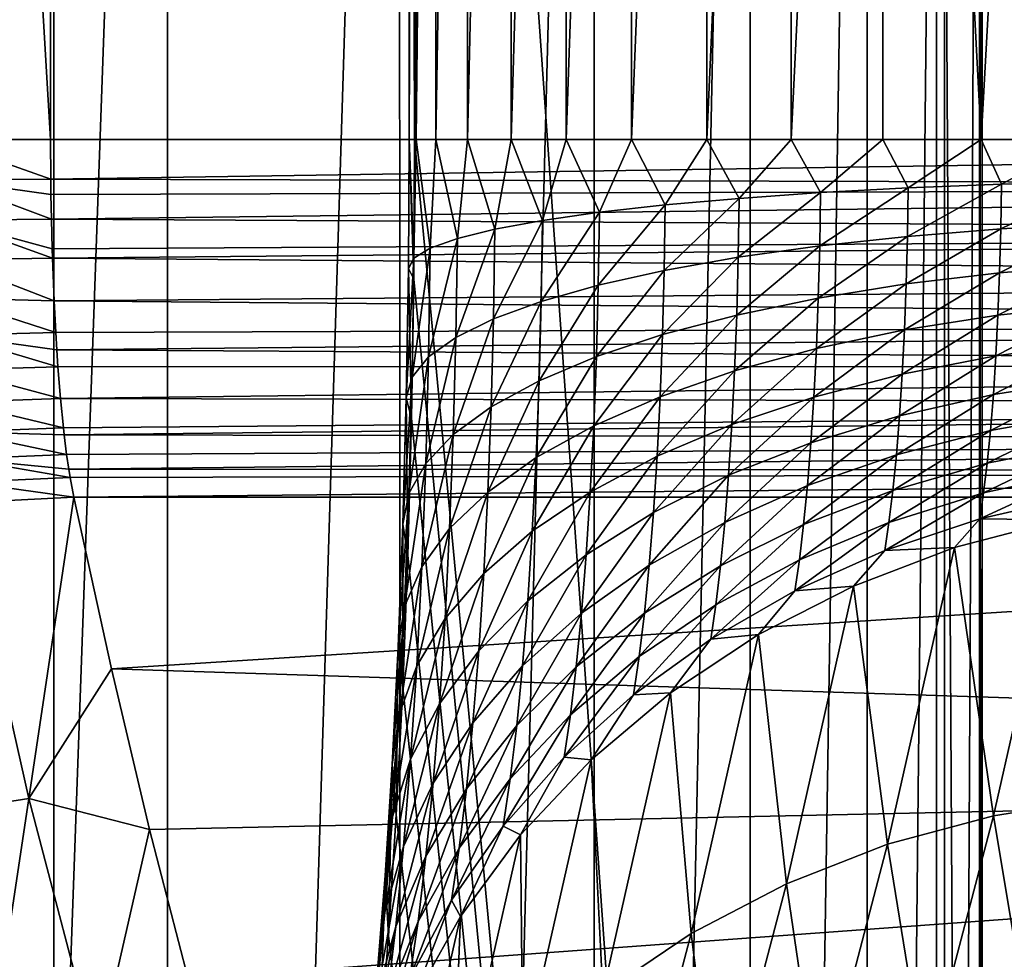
# Model space of a CAD drawing. Header units: metres. Extents: x -46 to 104, y -30 to 30.
# Tile 401 of 656: x 26.516 to 27.009, y -6.054 to -5.584. Entities that reach past the tile are written whole.
import ezdxf

# ---------------------------------------------------------------- set-up
doc = ezdxf.new("R2010")
doc.units = ezdxf.units.M
doc.layers.add('solid_26_000_502_XXX', color=7, linetype='CONTINUOUS')

msp = doc.modelspace()

# ---------------------------------------------------------------- linework, layer by layer
at = {"layer": 'solid_26_000_502_XXX'}
for points in [[(37.213074, -7.476887, 317.175842), (20.541, 8.649134, 315.423553), (20.540823, 0, 315.423523)], [(37.213074, -7.476887, 317.175842), (37.213074, 7.476887, 317.175842), (20.541, 8.649134, 315.423553)], [(26.468351, -8.270662, 311.017548), (26.468351, 8.270662, 311.017548), (26.533504, 8.264537, 311.025848)], [(26.468351, -8.270662, 311.017548), (26.533504, 8.264537, 311.025848), (26.533337, 0, 311.025818)], [(40.470669, 7.284587, 312.490692), (26.533504, -8.264537, 311.025848), (26.533337, 0, 311.025818)], [(40.470669, -7.284587, 312.490692), (26.533504, -8.264537, 311.025848), (40.470669, 7.284587, 312.490692)], [(20.540823, 0, 315.423523), (20.541002, -8.649134, 315.423553), (37.213074, -7.476887, 317.175842)], [(26.468351, -8.270662, 311.017548), (26.533337, 0, 311.025818), (26.533504, -8.264537, 311.025848)], [(26.456358, -8.45347, 289.855896), (26.455904, -4.7, 289.855042), (26.590242, -4.7, 290.123871)], [(26.590727, -8.443417, 290.124908), (26.456358, -8.45347, 289.855896), (26.590242, -4.7, 290.123871)], [(26.475849, -5.64358, 301.470612), (26.531853, -5.64358, 301.473328), (26.475891, -4.7, 301.470612)], [(26.531853, -5.64358, 301.473328), (26.531853, -4.7, 301.473328), (26.475891, -4.7, 301.470612)], [(27.849154, -5.64358, 301.611786), (27.849154, -4.7, 301.611786), (26.531853, -4.7, 301.473328)], [(26.531853, -5.64358, 301.473328), (27.849154, -5.64358, 301.611786), (26.531853, -4.7, 301.473328)], [(26.590727, -8.443417, 290.124908), (26.590242, -4.7, 290.123871), (26.706493, -4.7, 290.401428)], [(26.706827, -8.434439, 290.402313), (26.590727, -8.443417, 290.124908), (26.706493, -4.7, 290.401428)], [(26.706827, -8.434439, 290.402313), (26.706493, -4.7, 290.401428), (26.803877, -4.7, 290.685974)], [(26.804129, -8.426574, 290.686798), (26.706827, -8.434439, 290.402313), (26.803877, -4.7, 290.685974)], [(26.711302, -4.7, 295.012634), (26.714027, -5.64358, 294.956696), (26.714027, -4.7, 294.956696)], [(26.711302, -5.64358, 295.012695), (26.714027, -5.64358, 294.956696), (26.711302, -4.7, 295.012634)], [(26.711302, -5.64358, 295.012695), (26.711302, -4.7, 295.012634), (26.714872, -4.7, 295.068695)], [(26.714865, -5.64358, 295.068634), (26.711302, -5.64358, 295.012695), (26.714872, -4.7, 295.068695)], [(26.975349, -8.404401, 292.470367), (26.714027, -4.7, 294.956696), (26.714027, -5.64358, 294.956696)], [(26.975349, -8.404401, 292.470367), (26.975349, -4.7, 292.470367), (26.714027, -4.7, 294.956696)], [(26.714865, -5.64358, 295.068634), (26.714872, -4.7, 295.068695), (26.724661, -4.7, 295.12381)], [(26.72467, -5.64358, 295.12384), (26.714865, -5.64358, 295.068634), (26.724661, -4.7, 295.12381)], [(26.72467, -5.64358, 295.12384), (26.724661, -4.7, 295.12381), (26.740587, -4.7, 295.177582)], [(26.740595, -5.64358, 295.177612), (26.72467, -5.64358, 295.12384), (26.740587, -4.7, 295.177582)], [(26.740595, -5.64358, 295.177612), (26.740587, -4.7, 295.177582), (26.762466, -4.7, 295.229309)], [(26.76244, -5.64358, 295.229248), (26.740595, -5.64358, 295.177612), (26.762466, -4.7, 295.229309)], [(26.76244, -5.64358, 295.229248), (26.762466, -4.7, 295.229309), (26.789898, -4.7, 295.278076)], [(26.789928, -5.64358, 295.278137), (26.76244, -5.64358, 295.229248), (26.789898, -4.7, 295.278076)], [(26.789928, -5.64358, 295.278137), (26.789898, -4.7, 295.278076), (26.822716, -4.7, 295.323608)], [(26.822716, -5.64358, 295.323608), (26.789928, -5.64358, 295.278137), (26.822716, -4.7, 295.323608)], [(26.804129, -8.426574, 290.686798), (26.803877, -4.7, 290.685974), (26.881985, -4.7, 290.976196)], [(26.882198, -8.419862, 290.977081), (26.804129, -8.426574, 290.686798), (26.881985, -4.7, 290.976196)], [(26.822716, -5.64358, 295.323608), (26.822716, -4.7, 295.323608), (26.86043, -4.7, 295.365173)], [(26.86039, -5.64358, 295.365143), (26.822716, -5.64358, 295.323608), (26.86043, -4.7, 295.365173)], [(26.86039, -5.64358, 295.365143), (26.86043, -4.7, 295.365173), (26.902428, -4.7, 295.40213)], [(26.902475, -5.64358, 295.402191), (26.86039, -5.64358, 295.365143), (26.902428, -4.7, 295.40213)], [(26.882198, -8.419862, 290.977081), (26.881985, -4.7, 290.976196), (26.940619, -4.7, 291.271362)], [(26.940704, -8.41433, 291.271881), (26.882198, -8.419862, 290.977081), (26.940619, -4.7, 291.271362)], [(26.902475, -5.64358, 295.402191), (26.902428, -4.7, 295.40213), (26.948465, -4.7, 295.434296)], [(26.948446, -5.64358, 295.434296), (26.902475, -5.64358, 295.402191), (26.948465, -4.7, 295.434296)], [(26.940704, -8.41433, 291.271881), (26.940619, -4.7, 291.271362), (26.979366, -4.7, 291.56955)], [(26.979403, -8.410001, 291.569946), (26.940704, -8.41433, 291.271881), (26.979366, -4.7, 291.56955)], [(26.997723, -5.64358, 295.461029), (26.948446, -5.64358, 295.434296), (26.948465, -4.7, 295.434296)], [(26.997723, -5.64358, 295.461029), (26.948465, -4.7, 295.434296), (26.997755, -4.7, 295.46106)], [(26.996767, -8.405028, 292.170563), (26.975349, -4.7, 292.470367), (26.975349, -8.404401, 292.470367)], [(26.996767, -8.405028, 292.170563), (26.996769, -4.7, 292.170502), (26.975349, -4.7, 292.470367)], [(26.979403, -8.410001, 291.569946), (26.979366, -4.7, 291.56955), (26.998108, -4.7, 291.869537)], [(26.998119, -8.406897, 291.869934), (26.979403, -8.410001, 291.569946), (26.998108, -4.7, 291.869537)], [(26.996767, -8.405028, 292.170563), (26.998119, -8.406897, 291.869934), (26.996769, -4.7, 292.170502)], [(26.998119, -8.406897, 291.869934), (26.998108, -4.7, 291.869537), (26.996769, -4.7, 292.170502)], [(26.997723, -5.64358, 295.461029), (26.997755, -4.7, 295.46106), (27.049629, -4.7, 295.482086)], [(27.049683, -5.64358, 295.482117), (26.997723, -5.64358, 295.461029), (27.049629, -4.7, 295.482086)], [(26.475849, -5.64358, 301.470612), (26.531958, -5.663552, 301.472351), (26.531853, -5.64358, 301.473328)], [(26.479694, -5.663825, 301.469604), (26.531958, -5.663552, 301.472351), (26.475849, -5.64358, 301.470612)], [(26.531958, -5.663552, 301.472351), (27.849154, -5.64358, 301.611786), (26.531853, -5.64358, 301.473328)], [(26.531958, -5.663552, 301.472351), (27.849953, -5.667135, 301.610474), (27.849154, -5.64358, 301.611786)], [(26.710951, -5.708261, 295.012177), (26.713661, -5.713478, 294.960175), (26.711302, -5.64358, 295.012695)], [(26.710951, -5.708261, 295.012177), (26.711302, -5.64358, 295.012695), (26.713717, -5.703099, 295.064178)], [(26.711302, -5.64358, 295.012695), (26.713661, -5.713478, 294.960175), (26.714027, -5.64358, 294.956696)], [(26.713717, -5.703099, 295.064178), (26.711302, -5.64358, 295.012695), (26.714865, -5.64358, 295.068634)], [(26.713661, -5.713478, 294.960175), (26.975349, -8.404401, 292.470367), (26.714027, -5.64358, 294.956696)], [(26.713717, -5.703099, 295.064178), (26.714865, -5.64358, 295.068634), (26.72193, -5.698051, 295.115601)], [(26.72193, -5.698051, 295.115601), (26.714865, -5.64358, 295.068634), (26.72467, -5.64358, 295.12384)], [(26.72193, -5.698051, 295.115601), (26.72467, -5.64358, 295.12384), (26.7355, -5.693172, 295.165924)], [(26.7355, -5.693172, 295.165924), (26.72467, -5.64358, 295.12384), (26.740595, -5.64358, 295.177612)], [(26.7355, -5.693172, 295.165924), (26.740595, -5.64358, 295.177612), (26.75428, -5.688516, 295.214539)], [(26.75428, -5.688516, 295.214539), (26.740595, -5.64358, 295.177612), (26.76244, -5.64358, 295.229248)], [(26.75428, -5.688516, 295.214539), (26.76244, -5.64358, 295.229248), (26.778063, -5.684133, 295.260956)], [(26.778063, -5.684133, 295.260956), (26.76244, -5.64358, 295.229248), (26.789928, -5.64358, 295.278137)], [(26.778063, -5.684133, 295.260956), (26.789928, -5.64358, 295.278137), (26.806589, -5.680071, 295.304657)], [(26.806589, -5.680071, 295.304657), (26.789928, -5.64358, 295.278137), (26.822716, -5.64358, 295.323608)], [(26.806589, -5.680071, 295.304657), (26.822716, -5.64358, 295.323608), (26.839544, -5.676376, 295.345154)], [(26.839544, -5.676376, 295.345154), (26.822716, -5.64358, 295.323608), (26.86039, -5.64358, 295.365143)], [(26.839544, -5.676376, 295.345154), (26.86039, -5.64358, 295.365143), (26.876568, -5.673087, 295.381989)], [(26.876568, -5.673087, 295.381989), (26.86039, -5.64358, 295.365143), (26.902475, -5.64358, 295.402191)], [(26.876568, -5.673087, 295.381989), (26.902475, -5.64358, 295.402191), (26.917255, -5.670241, 295.414795)], [(26.917255, -5.670241, 295.414795), (26.902475, -5.64358, 295.402191), (26.948446, -5.64358, 295.434296)], [(26.917255, -5.670241, 295.414795), (26.948446, -5.64358, 295.434296), (26.961161, -5.667868, 295.443176)], [(26.961161, -5.667868, 295.443176), (26.948446, -5.64358, 295.434296), (26.997723, -5.64358, 295.461029)], [(26.961161, -5.667868, 295.443176), (26.997723, -5.64358, 295.461029), (27.007803, -5.665995, 295.466827)], [(27.007803, -5.665995, 295.466827), (26.997723, -5.64358, 295.461029), (27.049683, -5.64358, 295.482117)], [(27.007803, -5.665995, 295.466827), (27.049683, -5.64358, 295.482117), (27.056669, -5.664643, 295.485535)], [(26.479694, -5.663825, 301.469604), (26.532055, -5.671247, 301.471436), (26.531958, -5.663552, 301.472351)], [(26.479694, -5.663825, 301.469604), (26.532274, -5.683521, 301.46933), (26.532055, -5.671247, 301.471436)], [(26.480017, -5.684068, 301.466553), (26.532274, -5.683521, 301.46933), (26.479694, -5.663825, 301.469604)], [(26.531958, -5.663552, 301.472351), (26.532055, -5.671247, 301.471436), (27.849953, -5.667135, 301.610474)], [(26.532055, -5.671247, 301.471436), (26.532274, -5.683521, 301.46933), (27.849953, -5.667135, 301.610474)], [(26.532274, -5.683521, 301.46933), (27.85239, -5.690671, 301.606476), (27.849953, -5.667135, 301.610474)], [(27.007803, -5.665995, 295.466827), (27.007448, -5.688408, 295.470215), (26.960775, -5.692153, 295.446838)], [(26.961161, -5.667868, 295.443176), (27.007803, -5.665995, 295.466827), (26.960775, -5.692153, 295.446838)], [(27.056669, -5.664643, 295.485535), (27.056335, -5.685703, 295.488708), (27.007448, -5.688408, 295.470215)], [(27.007803, -5.665995, 295.466827), (27.056669, -5.664643, 295.485535), (27.007448, -5.688408, 295.470215)], [(26.917255, -5.670241, 295.414795), (26.916834, -5.696898, 295.418793), (26.876101, -5.702591, 295.386444)], [(26.876568, -5.673087, 295.381989), (26.917255, -5.670241, 295.414795), (26.876101, -5.702591, 295.386444)], [(26.961161, -5.667868, 295.443176), (26.960775, -5.692153, 295.446838), (26.916834, -5.696898, 295.418793)], [(26.917255, -5.670241, 295.414795), (26.961161, -5.667868, 295.443176), (26.916834, -5.696898, 295.418793)], [(26.839544, -5.676376, 295.345154), (26.839024, -5.709168, 295.350098), (26.806011, -5.716559, 295.31015)], [(26.806589, -5.680071, 295.304657), (26.839544, -5.676376, 295.345154), (26.806011, -5.716559, 295.31015)], [(26.876568, -5.673087, 295.381989), (26.876101, -5.702591, 295.386444), (26.839024, -5.709168, 295.350098)], [(26.839544, -5.676376, 295.345154), (26.876568, -5.673087, 295.381989), (26.839024, -5.709168, 295.350098)], [(26.806589, -5.680071, 295.304657), (26.806011, -5.716559, 295.31015), (26.77742, -5.724681, 295.26709)], [(26.778063, -5.684133, 295.260956), (26.806589, -5.680071, 295.304657), (26.77742, -5.724681, 295.26709)], [(26.480017, -5.684068, 301.466553), (26.532654, -5.698382, 301.465729), (26.532274, -5.683521, 301.46933)], [(26.480017, -5.684068, 301.466553), (26.532801, -5.703083, 301.464325), (26.532654, -5.698382, 301.465729)], [(26.480549, -5.703898, 301.461456), (26.532801, -5.703083, 301.464325), (26.480017, -5.684068, 301.466553)], [(26.532274, -5.683521, 301.46933), (26.532654, -5.698382, 301.465729), (27.85239, -5.690671, 301.606476)], [(26.778063, -5.684133, 295.260956), (26.77742, -5.724681, 295.26709), (26.753569, -5.733447, 295.221344)], [(26.75428, -5.688516, 295.214539), (26.778063, -5.684133, 295.260956), (26.753569, -5.733447, 295.221344)], [(27.056335, -5.685703, 295.488708), (27.055782, -5.706334, 295.493988), (27.006857, -5.710364, 295.47583)], [(27.007448, -5.688408, 295.470215), (27.056335, -5.685703, 295.488708), (27.006857, -5.710364, 295.47583)], [(26.532654, -5.698382, 301.465729), (26.532801, -5.703083, 301.464325), (27.85239, -5.690671, 301.606476)], [(26.532801, -5.703083, 301.464325), (27.856438, -5.713636, 301.599823), (27.85239, -5.690671, 301.606476)], [(26.75428, -5.688516, 295.214539), (26.753569, -5.733447, 295.221344), (26.734715, -5.742759, 295.173401)], [(26.7355, -5.693172, 295.165924), (26.75428, -5.688516, 295.214539), (26.734715, -5.742759, 295.173401)], [(27.007448, -5.688408, 295.470215), (27.006857, -5.710364, 295.47583), (26.960136, -5.715944, 295.452911)], [(26.960775, -5.692153, 295.446838), (27.007448, -5.688408, 295.470215), (26.960136, -5.715944, 295.452911)], [(26.7355, -5.693172, 295.165924), (26.734715, -5.742759, 295.173401), (26.721066, -5.752517, 295.12384)], [(26.72193, -5.698051, 295.115601), (26.7355, -5.693172, 295.165924), (26.721066, -5.752517, 295.12384)], [(26.960775, -5.692153, 295.446838), (26.960136, -5.715944, 295.452911), (26.916132, -5.723012, 295.425476)], [(26.916834, -5.696898, 295.418793), (26.960775, -5.692153, 295.446838), (26.916132, -5.723012, 295.425476)], [(26.72193, -5.698051, 295.115601), (26.721066, -5.752517, 295.12384), (26.712772, -5.762612, 295.073151)], [(26.713717, -5.703099, 295.064178), (26.72193, -5.698051, 295.115601), (26.712772, -5.762612, 295.073151)], [(26.916834, -5.696898, 295.418793), (26.916132, -5.723012, 295.425476), (26.875324, -5.731493, 295.393829)], [(26.876101, -5.702591, 295.386444), (26.916834, -5.696898, 295.418793), (26.875324, -5.731493, 295.393829)], [(26.480549, -5.703898, 301.461456), (26.53364, -5.724464, 301.45636), (26.532801, -5.703083, 301.464325)], [(26.481287, -5.723113, 301.454437), (26.53364, -5.724464, 301.45636), (26.480549, -5.703898, 301.461456)], [(26.532801, -5.703083, 301.464325), (26.53364, -5.724464, 301.45636), (27.856438, -5.713636, 301.599823)], [(26.713717, -5.703099, 295.064178), (26.712772, -5.762612, 295.073151), (26.709925, -5.772935, 295.021912)], [(26.710951, -5.708261, 295.012177), (26.713717, -5.703099, 295.064178), (26.709925, -5.772935, 295.021912)], [(26.876101, -5.702591, 295.386444), (26.875324, -5.731493, 295.393829), (26.838161, -5.741292, 295.358307)], [(26.839024, -5.709168, 295.350098), (26.876101, -5.702591, 295.386444), (26.838161, -5.741292, 295.358307)], [(27.055782, -5.706334, 295.493988), (27.055012, -5.726325, 295.501282), (27.006039, -5.731638, 295.483612)], [(27.006857, -5.710364, 295.47583), (27.055782, -5.706334, 295.493988), (27.006039, -5.731638, 295.483612)], [(26.710951, -5.708261, 295.012177), (26.709925, -5.772935, 295.021912), (26.712553, -5.783369, 294.970703)], [(26.710951, -5.708261, 295.012177), (26.712553, -5.783369, 294.970703), (26.713661, -5.713478, 294.960175)], [(26.839024, -5.709168, 295.350098), (26.838161, -5.741292, 295.358307), (26.80505, -5.752302, 295.319305)], [(26.806011, -5.716559, 295.31015), (26.839024, -5.709168, 295.350098), (26.80505, -5.752302, 295.319305)], [(27.006857, -5.710364, 295.47583), (27.006039, -5.731638, 295.483612), (26.959249, -5.738996, 295.461365)], [(26.960136, -5.715944, 295.452911), (27.006857, -5.710364, 295.47583), (26.959249, -5.738996, 295.461365)], [(26.53364, -5.724464, 301.45636), (27.862093, -5.735813, 301.590485), (27.856438, -5.713636, 301.599823)], [(26.713661, -5.713478, 294.960175), (26.712553, -5.783369, 294.970703), (26.975349, -8.404401, 292.470367)], [(26.806011, -5.716559, 295.31015), (26.80505, -5.752302, 295.319305), (26.776354, -5.764403, 295.277222)], [(26.77742, -5.724681, 295.26709), (26.806011, -5.716559, 295.31015), (26.776354, -5.764403, 295.277222)], [(26.960136, -5.715944, 295.452911), (26.959249, -5.738996, 295.461365), (26.915159, -5.748317, 295.434753)], [(26.916132, -5.723012, 295.425476), (26.960136, -5.715944, 295.452911), (26.915159, -5.748317, 295.434753)], [(26.481287, -5.723113, 301.454437), (26.534454, -5.740193, 301.448578), (26.53364, -5.724464, 301.45636)], [(26.482225, -5.741517, 301.445526), (26.534454, -5.740193, 301.448578), (26.481287, -5.723113, 301.454437)], [(26.53364, -5.724464, 301.45636), (26.534454, -5.740193, 301.448578), (27.862093, -5.735813, 301.590485)], [(26.77742, -5.724681, 295.26709), (26.776354, -5.764403, 295.277222), (26.752386, -5.777462, 295.232574)], [(26.753569, -5.733447, 295.221344), (26.77742, -5.724681, 295.26709), (26.752386, -5.777462, 295.232574)], [(26.916132, -5.723012, 295.425476), (26.915159, -5.748317, 295.434753), (26.874247, -5.759499, 295.404083)], [(26.875324, -5.731493, 295.393829), (26.916132, -5.723012, 295.425476), (26.874247, -5.759499, 295.404083)], [(27.055012, -5.726325, 295.501282), (27.054037, -5.745471, 295.510559), (27.005001, -5.752015, 295.4935)], [(27.006039, -5.731638, 295.483612), (27.055012, -5.726325, 295.501282), (27.005001, -5.752015, 295.4935)], [(26.534454, -5.740193, 301.448578), (26.534992, -5.74899, 301.443481), (27.862093, -5.735813, 301.590485)], [(26.534992, -5.74899, 301.443481), (27.869316, -5.756886, 301.578522), (27.862093, -5.735813, 301.590485)], [(26.753569, -5.733447, 295.221344), (26.752386, -5.777462, 295.232574), (26.73341, -5.791335, 295.185822)], [(26.734715, -5.742759, 295.173401), (26.753569, -5.733447, 295.221344), (26.73341, -5.791335, 295.185822)], [(26.875324, -5.731493, 295.393829), (26.874247, -5.759499, 295.404083), (26.836964, -5.772419, 295.36969)], [(26.838161, -5.741292, 295.358307), (26.875324, -5.731493, 295.393829), (26.836964, -5.772419, 295.36969)], [(27.006039, -5.731638, 295.483612), (27.005001, -5.752015, 295.4935), (26.958126, -5.761075, 295.472046)], [(26.959249, -5.738996, 295.461365), (27.006039, -5.731638, 295.483612), (26.958126, -5.761075, 295.472046)], [(26.482225, -5.741517, 301.445526), (26.534992, -5.74899, 301.443481), (26.534454, -5.740193, 301.448578)], [(26.959249, -5.738996, 295.461365), (26.958126, -5.761075, 295.472046), (26.913923, -5.772552, 295.446503)], [(26.915159, -5.748317, 295.434753), (26.959249, -5.738996, 295.461365), (26.913923, -5.772552, 295.446503)], [(26.482225, -5.741517, 301.445526), (26.535566, -5.757363, 301.438019), (26.534992, -5.74899, 301.443481)], [(26.483353, -5.758921, 301.434784), (26.535566, -5.757363, 301.438019), (26.482225, -5.741517, 301.445526)], [(26.734715, -5.742759, 295.173401), (26.73341, -5.791335, 295.185822), (26.719633, -5.805871, 295.137482)], [(26.721066, -5.752517, 295.12384), (26.734715, -5.742759, 295.173401), (26.719633, -5.805871, 295.137482)], [(26.838161, -5.741292, 295.358307), (26.836964, -5.772419, 295.36969), (26.803719, -5.786936, 295.33197)], [(26.80505, -5.752302, 295.319305), (26.838161, -5.741292, 295.358307), (26.803719, -5.786936, 295.33197)], [(27.054037, -5.745471, 295.510559), (27.052864, -5.763579, 295.521729), (27.003754, -5.771285, 295.505371)], [(27.005001, -5.752015, 295.4935), (27.054037, -5.745471, 295.510559), (27.003754, -5.771285, 295.505371)], [(26.534992, -5.74899, 301.443481), (26.535566, -5.757363, 301.438019), (27.869316, -5.756886, 301.578522)], [(26.915159, -5.748317, 295.434753), (26.913923, -5.772552, 295.446503), (26.872881, -5.786322, 295.417084)], [(26.874247, -5.759499, 295.404083), (26.915159, -5.748317, 295.434753), (26.872881, -5.786322, 295.417084)], [(26.721066, -5.752517, 295.12384), (26.719633, -5.805871, 295.137482), (26.711206, -5.820911, 295.088043)], [(26.712772, -5.762612, 295.073151), (26.721066, -5.752517, 295.12384), (26.711206, -5.820911, 295.088043)], [(26.80505, -5.752302, 295.319305), (26.803719, -5.786936, 295.33197), (26.774874, -5.802892, 295.291321)], [(26.776354, -5.764403, 295.277222), (26.80505, -5.752302, 295.319305), (26.774874, -5.802892, 295.291321)], [(27.005001, -5.752015, 295.4935), (27.003754, -5.771285, 295.505371), (26.956774, -5.781955, 295.484924)], [(26.958126, -5.761075, 295.472046), (27.005001, -5.752015, 295.4935), (26.956774, -5.781955, 295.484924)], [(26.483353, -5.758921, 301.434784), (26.536854, -5.773372, 301.425781), (26.535566, -5.757363, 301.438019)], [(26.484657, -5.77515, 301.422363), (26.536854, -5.773372, 301.425781), (26.483353, -5.758921, 301.434784)], [(26.535566, -5.757363, 301.438019), (26.536854, -5.773372, 301.425781), (27.869316, -5.756886, 301.578522)], [(26.536854, -5.773372, 301.425781), (27.878006, -5.776425, 301.564056), (27.869316, -5.756886, 301.578522)], [(26.874247, -5.759499, 295.404083), (26.872881, -5.786322, 295.417084), (26.835445, -5.802232, 295.384155)], [(26.836964, -5.772419, 295.36969), (26.874247, -5.759499, 295.404083), (26.835445, -5.802232, 295.384155)], [(26.712772, -5.762612, 295.073151), (26.711206, -5.820911, 295.088043), (26.708223, -5.83629, 295.038116)], [(26.709925, -5.772935, 295.021912), (26.712772, -5.762612, 295.073151), (26.708223, -5.83629, 295.038116)], [(26.776354, -5.764403, 295.277222), (26.774874, -5.802892, 295.291321), (26.750746, -5.82011, 295.248199)], [(26.752386, -5.777462, 295.232574), (26.776354, -5.764403, 295.277222), (26.750746, -5.82011, 295.248199)], [(26.958126, -5.761075, 295.472046), (26.956774, -5.781955, 295.484924), (26.912439, -5.795473, 295.460602)], [(26.913923, -5.772552, 295.446503), (26.958126, -5.761075, 295.472046), (26.912439, -5.795473, 295.460602)], [(27.052864, -5.763579, 295.521729), (27.051506, -5.780463, 295.534637), (27.002308, -5.789253, 295.519104)], [(27.003754, -5.771285, 295.505371), (27.052864, -5.763579, 295.521729), (27.002308, -5.789253, 295.519104)], [(26.484657, -5.77515, 301.422363), (26.538303, -5.788058, 301.411987), (26.536854, -5.773372, 301.425781)], [(26.486128, -5.790036, 301.408386), (26.538303, -5.788058, 301.411987), (26.484657, -5.77515, 301.422363)], [(26.536854, -5.773372, 301.425781), (26.538303, -5.788058, 301.411987), (27.878006, -5.776425, 301.564056)], [(26.709925, -5.772935, 295.021912), (26.708223, -5.83629, 295.038116), (26.710714, -5.851837, 294.98822)], [(26.709925, -5.772935, 295.021912), (26.710714, -5.851837, 294.98822), (26.712553, -5.783369, 294.970703)], [(26.836964, -5.772419, 295.36969), (26.835445, -5.802232, 295.384155), (26.802027, -5.820109, 295.348053)], [(26.803719, -5.786936, 295.33197), (26.836964, -5.772419, 295.36969), (26.802027, -5.820109, 295.348053)], [(26.913923, -5.772552, 295.446503), (26.912439, -5.795473, 295.460602), (26.871237, -5.811689, 295.432709)], [(26.872881, -5.786322, 295.417084), (26.913923, -5.772552, 295.446503), (26.871237, -5.811689, 295.432709)], [(27.003754, -5.771285, 295.505371), (27.002308, -5.789253, 295.519104), (26.955208, -5.801425, 295.499817)], [(26.956774, -5.781955, 295.484924), (27.003754, -5.771285, 295.505371), (26.955208, -5.801425, 295.499817)], [(26.538303, -5.788058, 301.411987), (26.538692, -5.791528, 301.408264), (27.878006, -5.776425, 301.564056)], [(26.538692, -5.791528, 301.408264), (27.888067, -5.794093, 301.547211), (27.878006, -5.776425, 301.564056)], [(26.752386, -5.777462, 295.232574), (26.750746, -5.82011, 295.248199), (26.7316, -5.838404, 295.203033)], [(26.73341, -5.791335, 295.185822), (26.752386, -5.777462, 295.232574), (26.7316, -5.838404, 295.203033)], [(27.051506, -5.780463, 295.534637), (27.049978, -5.79595, 295.549194), (27.000681, -5.805736, 295.534607)], [(27.002308, -5.789253, 295.519104), (27.051506, -5.780463, 295.534637), (27.000681, -5.805736, 295.534607)], [(26.712553, -5.783369, 294.970703), (26.710714, -5.851837, 294.98822), (26.975349, -8.404401, 292.470367)], [(26.956774, -5.781955, 295.484924), (26.955208, -5.801425, 295.499817), (26.910721, -5.816844, 295.476959)], [(26.912439, -5.795473, 295.460602), (26.956774, -5.781955, 295.484924), (26.910721, -5.816844, 295.476959)], [(26.486128, -5.790036, 301.408386), (26.538692, -5.791528, 301.408264), (26.538303, -5.788058, 301.411987)], [(26.486128, -5.790036, 301.408386), (26.5399, -5.80127, 301.39679), (26.538692, -5.791528, 301.408264)], [(26.487745, -5.803429, 301.393005), (26.5399, -5.80127, 301.39679), (26.486128, -5.790036, 301.408386)], [(26.803719, -5.786936, 295.33197), (26.802027, -5.820109, 295.348053), (26.772995, -5.839756, 295.309204)], [(26.774874, -5.802892, 295.291321), (26.803719, -5.786936, 295.33197), (26.772995, -5.839756, 295.309204)], [(26.872881, -5.786322, 295.417084), (26.871237, -5.811689, 295.432709), (26.833618, -5.830427, 295.40152)], [(26.835445, -5.802232, 295.384155), (26.872881, -5.786322, 295.417084), (26.833618, -5.830427, 295.40152)], [(27.002308, -5.789253, 295.519104), (27.000681, -5.805736, 295.534607), (26.953445, -5.819284, 295.516602)], [(26.955208, -5.801425, 295.499817), (27.002308, -5.789253, 295.519104), (26.953445, -5.819284, 295.516602)], [(26.538692, -5.791528, 301.408264), (26.5399, -5.80127, 301.39679), (27.888067, -5.794093, 301.547211)], [(26.5399, -5.80127, 301.39679), (26.540966, -5.808722, 301.386627), (27.888067, -5.794093, 301.547211)], [(26.540966, -5.808722, 301.386627), (27.899464, -5.809682, 301.527985), (27.888067, -5.794093, 301.547211)], [(26.73341, -5.791335, 295.185822), (26.7316, -5.838404, 295.203033), (26.717644, -5.857571, 295.156403)], [(26.719633, -5.805871, 295.137482), (26.73341, -5.791335, 295.185822), (26.717644, -5.857571, 295.156403)], [(26.912439, -5.795473, 295.460602), (26.910721, -5.816844, 295.476959), (26.869335, -5.835342, 295.450806)], [(26.871237, -5.811689, 295.432709), (26.912439, -5.795473, 295.460602), (26.869335, -5.835342, 295.450806)], [(27.049978, -5.79595, 295.549194), (27.048294, -5.809885, 295.565216), (26.998888, -5.820564, 295.551636)], [(27.000681, -5.805736, 295.534607), (27.049978, -5.79595, 295.549194), (26.998888, -5.820564, 295.551636)], [(26.487745, -5.803429, 301.393005), (26.540966, -5.808722, 301.386627), (26.5399, -5.80127, 301.39679)], [(26.487745, -5.803429, 301.393005), (26.541628, -5.812873, 301.380341), (26.540966, -5.808722, 301.386627)], [(26.489498, -5.815192, 301.376343), (26.541628, -5.812873, 301.380341), (26.487745, -5.803429, 301.393005)], [(26.774874, -5.802892, 295.291321), (26.772995, -5.839756, 295.309204), (26.748663, -5.86096, 295.268005)], [(26.750746, -5.82011, 295.248199), (26.774874, -5.802892, 295.291321), (26.748663, -5.86096, 295.268005)], [(26.835445, -5.802232, 295.384155), (26.833618, -5.830427, 295.40152), (26.799995, -5.851481, 295.367401)], [(26.802027, -5.820109, 295.348053), (26.835445, -5.802232, 295.384155), (26.799995, -5.851481, 295.367401)], [(26.955208, -5.801425, 295.499817), (26.953445, -5.819284, 295.516602), (26.908787, -5.836448, 295.495361)], [(26.910721, -5.816844, 295.476959), (26.955208, -5.801425, 295.499817), (26.908787, -5.836448, 295.495361)], [(26.540966, -5.808722, 301.386627), (26.541628, -5.812873, 301.380341), (27.899464, -5.809682, 301.527985)], [(26.541628, -5.812873, 301.380341), (26.543468, -5.822742, 301.362823), (27.899464, -5.809682, 301.527985)], [(26.543468, -5.822742, 301.362823), (27.912003, -5.822742, 301.506683), (27.899464, -5.809682, 301.527985)], [(26.719633, -5.805871, 295.137482), (26.717644, -5.857571, 295.156403), (26.709034, -5.877402, 295.108734)], [(26.711206, -5.820911, 295.088043), (26.719633, -5.805871, 295.137482), (26.709034, -5.877402, 295.108734)], [(27.000681, -5.805736, 295.534607), (26.998888, -5.820564, 295.551636), (26.951502, -5.835352, 295.535065)], [(26.953445, -5.819284, 295.516602), (27.000681, -5.805736, 295.534607), (26.951502, -5.835352, 295.535065)], [(27.048294, -5.809885, 295.565216), (27.046471, -5.822122, 295.58255), (26.99695, -5.833588, 295.570099)], [(26.998888, -5.820564, 295.551636), (27.048294, -5.809885, 295.565216), (26.99695, -5.833588, 295.570099)], [(26.489498, -5.815192, 301.376343), (26.543468, -5.822742, 301.362823), (26.541628, -5.812873, 301.380341)], [(26.871237, -5.811689, 295.432709), (26.869335, -5.835342, 295.450806), (26.831505, -5.856716, 295.421631)], [(26.833618, -5.830427, 295.40152), (26.871237, -5.811689, 295.432709), (26.831505, -5.856716, 295.421631)], [(26.489498, -5.815192, 301.376343), (26.487646, -5.825558, 301.358368), (26.543468, -5.822742, 301.362823)], [(26.910721, -5.816844, 295.476959), (26.908787, -5.836448, 295.495361), (26.867193, -5.857039, 295.471191)], [(26.869335, -5.835342, 295.450806), (26.910721, -5.816844, 295.476959), (26.867193, -5.857039, 295.471191)], [(26.953445, -5.819284, 295.516602), (26.951502, -5.835352, 295.535065), (26.906654, -5.854085, 295.515656)], [(26.908787, -5.836448, 295.495361), (26.953445, -5.819284, 295.516602), (26.906654, -5.854085, 295.515656)], [(26.521067, -5.973536, 301.040405), (26.543468, -5.822742, 301.362823), (26.487646, -5.825558, 301.358368)], [(26.562294, -5.908683, 301.183716), (26.543468, -5.822742, 301.362823), (26.521067, -5.973536, 301.040405)], [(26.562294, -5.908683, 301.183716), (27.912003, -5.822742, 301.506683), (26.543468, -5.822742, 301.362823)], [(26.562294, -5.908683, 301.183716), (28.064445, -5.957147, 301.232697), (27.912003, -5.822742, 301.506683)], [(26.711206, -5.820911, 295.088043), (26.709034, -5.877402, 295.108734), (26.70586, -5.89768, 295.060577)], [(26.708223, -5.83629, 295.038116), (26.711206, -5.820911, 295.088043), (26.70586, -5.89768, 295.060577)], [(26.750746, -5.82011, 295.248199), (26.748663, -5.86096, 295.268005), (26.729301, -5.883485, 295.224915)], [(26.7316, -5.838404, 295.203033), (26.750746, -5.82011, 295.248199), (26.729301, -5.883485, 295.224915)], [(26.802027, -5.820109, 295.348053), (26.799995, -5.851481, 295.367401), (26.770737, -5.87462, 295.330688)], [(26.772995, -5.839756, 295.309204), (26.802027, -5.820109, 295.348053), (26.770737, -5.87462, 295.330688)], [(26.998888, -5.820564, 295.551636), (26.99695, -5.833588, 295.570099), (26.949402, -5.849464, 295.555054)], [(26.951502, -5.835352, 295.535065), (26.998888, -5.820564, 295.551636), (26.949402, -5.849464, 295.555054)], [(26.99695, -5.833588, 295.570099), (27.046471, -5.822122, 295.58255), (27.037287, -5.833983, 295.599518)], [(26.521067, -5.973536, 301.040405), (26.487646, -5.825558, 301.358368), (26.465649, -5.982175, 301.0383)], [(26.833618, -5.830427, 295.40152), (26.831505, -5.856716, 295.421631), (26.797644, -5.880733, 295.389771)], [(26.799995, -5.851481, 295.367401), (26.833618, -5.830427, 295.40152), (26.797644, -5.880733, 295.389771)], [(26.949402, -5.849464, 295.555054), (26.99695, -5.833588, 295.570099), (26.984375, -5.84791, 295.587006)], [(26.99695, -5.833588, 295.570099), (27.037287, -5.833983, 295.599518), (26.984375, -5.84791, 295.587006)], [(27.003819, -5.982175, 295.917969), (26.984375, -5.84791, 295.587006), (27.037287, -5.833983, 295.599518)], [(27.058458, -5.973536, 295.92746), (27.003819, -5.982175, 295.917969), (27.037287, -5.833983, 295.599518)], [(26.708223, -5.83629, 295.038116), (26.70586, -5.89768, 295.060577), (26.708162, -5.918181, 295.012482)], [(26.708223, -5.83629, 295.038116), (26.708162, -5.918181, 295.012482), (26.710714, -5.851837, 294.98822)], [(26.7316, -5.838404, 295.203033), (26.729301, -5.883485, 295.224915), (26.71512, -5.907088, 295.180389)], [(26.717644, -5.857571, 295.156403), (26.7316, -5.838404, 295.203033), (26.71512, -5.907088, 295.180389)], [(26.772995, -5.839756, 295.309204), (26.770737, -5.87462, 295.330688), (26.746162, -5.899591, 295.291809)], [(26.748663, -5.86096, 295.268005), (26.772995, -5.839756, 295.309204), (26.746162, -5.899591, 295.291809)], [(26.869335, -5.835342, 295.450806), (26.867193, -5.857039, 295.471191), (26.829124, -5.880832, 295.444275)], [(26.831505, -5.856716, 295.421631), (26.869335, -5.835342, 295.450806), (26.829124, -5.880832, 295.444275)], [(26.908787, -5.836448, 295.495361), (26.906654, -5.854085, 295.515656), (26.864834, -5.87656, 295.493622)], [(26.867193, -5.857039, 295.471191), (26.908787, -5.836448, 295.495361), (26.864834, -5.87656, 295.493622)], [(26.951502, -5.835352, 295.535065), (26.949402, -5.849464, 295.555054), (26.904346, -5.869576, 295.537598)], [(26.906654, -5.854085, 295.515656), (26.951502, -5.835352, 295.535065), (26.904346, -5.869576, 295.537598)], [(26.904346, -5.869576, 295.537598), (26.949402, -5.849464, 295.555054), (26.933809, -5.867164, 295.572113)], [(26.949402, -5.849464, 295.555054), (26.984375, -5.84791, 295.587006), (26.933809, -5.867164, 295.572113)], [(26.950825, -5.996456, 295.906219), (26.933809, -5.867164, 295.572113), (26.984375, -5.84791, 295.587006)], [(27.003819, -5.982175, 295.917969), (26.950825, -5.996456, 295.906219), (26.984375, -5.84791, 295.587006)], [(26.710714, -5.851837, 294.98822), (26.708162, -5.918181, 295.012482), (26.975349, -8.404401, 292.470367)], [(26.799995, -5.851481, 295.367401), (26.797644, -5.880733, 295.389771), (26.768122, -5.907127, 295.35556)], [(26.770737, -5.87462, 295.330688), (26.799995, -5.851481, 295.367401), (26.768122, -5.907127, 295.35556)], [(26.906654, -5.854085, 295.515656), (26.904346, -5.869576, 295.537598), (26.862282, -5.893704, 295.517914)], [(26.864834, -5.87656, 295.493622), (26.906654, -5.854085, 295.515656), (26.862282, -5.893704, 295.517914)], [(26.717644, -5.857571, 295.156403), (26.71512, -5.907088, 295.180389), (26.706276, -5.931508, 295.134949)], [(26.709034, -5.877402, 295.108734), (26.717644, -5.857571, 295.156403), (26.706276, -5.931508, 295.134949)], [(26.831505, -5.856716, 295.421631), (26.829124, -5.880832, 295.444275), (26.794994, -5.907566, 295.414948)], [(26.797644, -5.880733, 295.389771), (26.831505, -5.856716, 295.421631), (26.794994, -5.907566, 295.414948)], [(26.867193, -5.857039, 295.471191), (26.864834, -5.87656, 295.493622), (26.826502, -5.902528, 295.469238)], [(26.829124, -5.880832, 295.444275), (26.867193, -5.857039, 295.471191), (26.826502, -5.902528, 295.469238)], [(26.748663, -5.86096, 295.268005), (26.746162, -5.899591, 295.291809), (26.72654, -5.92612, 295.25119)], [(26.729301, -5.883485, 295.224915), (26.748663, -5.86096, 295.268005), (26.72654, -5.92612, 295.25119)], [(26.904346, -5.869576, 295.537598), (26.933809, -5.867164, 295.572113), (26.886229, -5.891501, 295.554962)], [(26.90015, -6.016199, 295.892365), (26.886229, -5.891501, 295.554962), (26.933809, -5.867164, 295.572113)], [(26.950825, -5.996456, 295.906219), (26.90015, -6.016199, 295.892365), (26.933809, -5.867164, 295.572113)], [(26.862282, -5.893704, 295.517914), (26.904346, -5.869576, 295.537598), (26.886229, -5.891501, 295.554962)], [(26.709034, -5.877402, 295.108734), (26.706276, -5.931508, 295.134949), (26.702864, -5.956479, 295.089081)], [(26.70586, -5.89768, 295.060577), (26.709034, -5.877402, 295.108734), (26.702864, -5.956479, 295.089081)], [(26.770737, -5.87462, 295.330688), (26.768122, -5.907127, 295.35556), (26.743265, -5.935612, 295.319366)], [(26.746162, -5.899591, 295.291809), (26.770737, -5.87462, 295.330688), (26.743265, -5.935612, 295.319366)], [(26.864834, -5.87656, 295.493622), (26.862282, -5.893704, 295.517914), (26.823666, -5.921583, 295.496216)], [(26.826502, -5.902528, 295.469238), (26.864834, -5.87656, 295.493622), (26.823666, -5.921583, 295.496216)], [(26.729301, -5.883485, 295.224915), (26.72654, -5.92612, 295.25119), (26.712088, -5.953918, 295.209259)], [(26.71512, -5.907088, 295.180389), (26.729301, -5.883485, 295.224915), (26.712088, -5.953918, 295.209259)], [(26.797644, -5.880733, 295.389771), (26.794994, -5.907566, 295.414948), (26.765179, -5.936947, 295.383545)], [(26.768122, -5.907127, 295.35556), (26.797644, -5.880733, 295.389771), (26.765179, -5.936947, 295.383545)], [(26.829124, -5.880832, 295.444275), (26.826502, -5.902528, 295.469238), (26.792078, -5.931706, 295.442719)], [(26.794994, -5.907566, 295.414948), (26.829124, -5.880832, 295.444275), (26.792078, -5.931706, 295.442719)], [(26.823666, -5.921583, 295.496216), (26.862282, -5.893704, 295.517914), (26.84223, -5.920617, 295.535797)], [(26.862282, -5.893704, 295.517914), (26.886229, -5.891501, 295.554962), (26.84223, -5.920617, 295.535797)], [(26.852428, -6.041154, 295.876526), (26.84223, -5.920617, 295.535797), (26.886229, -5.891501, 295.554962)], [(26.90015, -6.016199, 295.892365), (26.852428, -6.041154, 295.876526), (26.886229, -5.891501, 295.554962)], [(26.70586, -5.89768, 295.060577), (26.702864, -5.956479, 295.089081), (26.704924, -5.981725, 295.043304)], [(26.70586, -5.89768, 295.060577), (26.704924, -5.981725, 295.043304), (26.708162, -5.918181, 295.012482)], [(26.746162, -5.899591, 295.291809), (26.743265, -5.935612, 295.319366), (26.723345, -5.965874, 295.281586)], [(26.72654, -5.92612, 295.25119), (26.746162, -5.899591, 295.291809), (26.723345, -5.965874, 295.281586)], [(26.826502, -5.902528, 295.469238), (26.823666, -5.921583, 295.496216), (26.788919, -5.952908, 295.472778)], [(26.792078, -5.931706, 295.442719), (26.826502, -5.902528, 295.469238), (26.788919, -5.952908, 295.472778)], [(26.581388, -5.989054, 301.002045), (26.562294, -5.908683, 301.183716), (26.521067, -5.973536, 301.040405)], [(26.581388, -5.989054, 301.002045), (28.064445, -5.957147, 301.232697), (26.562294, -5.908683, 301.183716)], [(26.71512, -5.907088, 295.180389), (26.712088, -5.953918, 295.209259), (26.702963, -5.982677, 295.166504)], [(26.706276, -5.931508, 295.134949), (26.71512, -5.907088, 295.180389), (26.702963, -5.982677, 295.166504)], [(26.768122, -5.907127, 295.35556), (26.765179, -5.936947, 295.383545), (26.740004, -5.968654, 295.350372)], [(26.743265, -5.935612, 295.319366), (26.768122, -5.907127, 295.35556), (26.740004, -5.968654, 295.350372)], [(26.794994, -5.907566, 295.414948), (26.792078, -5.931706, 295.442719), (26.761936, -5.963774, 295.414398)], [(26.765179, -5.936947, 295.383545), (26.794994, -5.907566, 295.414948), (26.761936, -5.963774, 295.414398)], [(26.708162, -5.918181, 295.012482), (26.704924, -5.981725, 295.043304), (26.975349, -8.404401, 292.470367)], [(26.788919, -5.952908, 295.472778), (26.823666, -5.921583, 295.496216), (26.802372, -5.954143, 295.514893)], [(26.823666, -5.921583, 295.496216), (26.84223, -5.920617, 295.535797), (26.802372, -5.954143, 295.514893)], [(26.808264, -6.07101, 295.858978), (26.802372, -5.954143, 295.514893), (26.84223, -5.920617, 295.535797)], [(26.852428, -6.041154, 295.876526), (26.808264, -6.07101, 295.858978), (26.84223, -5.920617, 295.535797)], [(26.72654, -5.92612, 295.25119), (26.723345, -5.965874, 295.281586), (26.708576, -5.997582, 295.242645)], [(26.712088, -5.953918, 295.209259), (26.72654, -5.92612, 295.25119), (26.708576, -5.997582, 295.242645)], [(26.706276, -5.931508, 295.134949), (26.702963, -5.982677, 295.166504), (26.699263, -6.012085, 295.123352)], [(26.702864, -5.956479, 295.089081), (26.706276, -5.931508, 295.134949), (26.699263, -6.012085, 295.123352)], [(26.792078, -5.931706, 295.442719), (26.788919, -5.952908, 295.472778), (26.758429, -5.987336, 295.447784)], [(26.761936, -5.963774, 295.414398), (26.792078, -5.931706, 295.442719), (26.758429, -5.987336, 295.447784)], [(26.743265, -5.935612, 295.319366), (26.740004, -5.968654, 295.350372), (26.719744, -6.00234, 295.315826)], [(26.723345, -5.965874, 295.281586), (26.743265, -5.935612, 295.319366), (26.719744, -6.00234, 295.315826)], [(26.765179, -5.936947, 295.383545), (26.761936, -5.963774, 295.414398), (26.73641, -5.998381, 295.384583)], [(26.740004, -5.968654, 295.350372), (26.765179, -5.936947, 295.383545), (26.73641, -5.998381, 295.384583)], [(26.758429, -5.987336, 295.447784), (26.788919, -5.952908, 295.472778), (26.767153, -5.991657, 295.492462)], [(26.788919, -5.952908, 295.472778), (26.802372, -5.954143, 295.514893), (26.767153, -5.991657, 295.492462)], [(26.600731, -6.06378, 300.818024), (28.064445, -5.957147, 301.232697), (26.581388, -5.989054, 301.002045)], [(26.600731, -6.06378, 300.818024), (28.202492, -6.07523, 300.956329), (28.064445, -5.957147, 301.232697)], [(26.712088, -5.953918, 295.209259), (26.708576, -5.997582, 295.242645), (26.699125, -6.030388, 295.203003)], [(26.702963, -5.982677, 295.166504), (26.712088, -5.953918, 295.209259), (26.699125, -6.030388, 295.203003)], [(26.702864, -5.956479, 295.089081), (26.699263, -6.012085, 295.123352), (26.700996, -6.042309, 295.080658)], [(26.702864, -5.956479, 295.089081), (26.700996, -6.042309, 295.080658), (26.704924, -5.981725, 295.043304)], [(26.768213, -6.105387, 295.839905), (26.767153, -5.991657, 295.492462), (26.802372, -5.954143, 295.514893)], [(26.808264, -6.07101, 295.858978), (26.768213, -6.105387, 295.839905), (26.802372, -5.954143, 295.514893)], [(26.723345, -5.965874, 295.281586), (26.719744, -6.00234, 295.315826), (26.704624, -6.037636, 295.280273)], [(26.708576, -5.997582, 295.242645), (26.723345, -5.965874, 295.281586), (26.704624, -6.037636, 295.280273)], [(26.761936, -5.963774, 295.414398), (26.758429, -5.987336, 295.447784), (26.732523, -6.02449, 295.42157)], [(26.73641, -5.998381, 295.384583), (26.761936, -5.963774, 295.414398), (26.732523, -6.02449, 295.42157)], [(26.740004, -5.968654, 295.350372), (26.73641, -5.998381, 295.384583), (26.715778, -6.035148, 295.353546)], [(26.719744, -6.00234, 295.315826), (26.740004, -5.968654, 295.350372), (26.715778, -6.035148, 295.353546)], [(26.521067, -5.973536, 301.040405), (26.465649, -5.982175, 301.0383), (26.499908, -6.112809, 300.712341)], [(26.555277, -6.103981, 300.714905), (26.521067, -5.973536, 301.040405), (26.499908, -6.112809, 300.712341)], [(26.581388, -5.989054, 301.002045), (26.521067, -5.973536, 301.040405), (26.555277, -6.103981, 300.714905)], [(27.058458, -5.973536, 295.92746), (27.02425, -6.103981, 296.25293), (27.003819, -5.982175, 295.917969)], [(26.702963, -5.982677, 295.166504), (26.699125, -6.030388, 295.203003), (26.695095, -6.063934, 295.163025)], [(26.699263, -6.012085, 295.123352), (26.702963, -5.982677, 295.166504), (26.695095, -6.063934, 295.163025)], [(26.704924, -5.981725, 295.043304), (26.700996, -6.042309, 295.080658), (26.975349, -8.404401, 292.470367)], [(27.003819, -5.982175, 295.917969), (26.969559, -6.112809, 296.243927), (26.950825, -5.996456, 295.906219)], [(27.02425, -6.103981, 296.25293), (26.969559, -6.112809, 296.243927), (27.003819, -5.982175, 295.917969)], [(26.732523, -6.02449, 295.42157), (26.758429, -5.987336, 295.447784), (26.737017, -6.032687, 295.468842)], [(26.758429, -5.987336, 295.447784), (26.767153, -5.991657, 295.492462), (26.737017, -6.032687, 295.468842)], [(26.600731, -6.06378, 300.818024), (26.581388, -5.989054, 301.002045), (26.555277, -6.103981, 300.714905)], [(26.732779, -6.143854, 295.819519), (26.737017, -6.032687, 295.468842), (26.767153, -5.991657, 295.492462)], [(26.768213, -6.105387, 295.839905), (26.732779, -6.143854, 295.819519), (26.767153, -5.991657, 295.492462)], [(26.950825, -5.996456, 295.906219), (26.916485, -6.127401, 296.232941), (26.90015, -6.016199, 295.892365)], [(26.969559, -6.112809, 296.243927), (26.916485, -6.127401, 296.232941), (26.950825, -5.996456, 295.906219)], [(26.708576, -5.997582, 295.242645), (26.704624, -6.037636, 295.280273), (26.694805, -6.074154, 295.24408)], [(26.699125, -6.030388, 295.203003), (26.708576, -5.997582, 295.242645), (26.694805, -6.074154, 295.24408)], [(26.719744, -6.00234, 295.315826), (26.715778, -6.035148, 295.353546), (26.700268, -6.073671, 295.321716)], [(26.704624, -6.037636, 295.280273), (26.719744, -6.00234, 295.315826), (26.700268, -6.073671, 295.321716)], [(26.73641, -5.998381, 295.384583), (26.732523, -6.02449, 295.42157), (26.711489, -6.063962, 295.394379)], [(26.715778, -6.035148, 295.353546), (26.73641, -5.998381, 295.384583), (26.711489, -6.063962, 295.394379)], [(26.699263, -6.012085, 295.123352), (26.695095, -6.063934, 295.163025), (26.696451, -6.098689, 295.123901)], [(26.699263, -6.012085, 295.123352), (26.696451, -6.098689, 295.123901), (26.700996, -6.042309, 295.080658)], [(26.90015, -6.016199, 295.892365), (26.865696, -6.147575, 296.220154), (26.852428, -6.041154, 295.876526)], [(26.916485, -6.127401, 296.232941), (26.865696, -6.147575, 296.220154), (26.90015, -6.016199, 295.892365)], [(26.711489, -6.063962, 295.394379), (26.732523, -6.02449, 295.42157), (26.712347, -6.076715, 295.444275)], [(26.732523, -6.02449, 295.42157), (26.737017, -6.032687, 295.468842), (26.712347, -6.076715, 295.444275)], [(26.699125, -6.030388, 295.203003), (26.694805, -6.074154, 295.24408), (26.690399, -6.111496, 295.207672)], [(26.695095, -6.063934, 295.163025), (26.699125, -6.030388, 295.203003), (26.690399, -6.111496, 295.207672)], [(26.715778, -6.035148, 295.353546), (26.711489, -6.063962, 295.394379), (26.695555, -6.10532, 295.366547)], [(26.700268, -6.073671, 295.321716), (26.715778, -6.035148, 295.353546), (26.695555, -6.10532, 295.366547)], [(26.702408, -6.185926, 295.798126), (26.712347, -6.076715, 295.444275), (26.737017, -6.032687, 295.468842)], [(26.732779, -6.143854, 295.819519), (26.702408, -6.185926, 295.798126), (26.737017, -6.032687, 295.468842)], [(26.704624, -6.037636, 295.280273), (26.700268, -6.073671, 295.321716), (26.690046, -6.113529, 295.289368)], [(26.694805, -6.074154, 295.24408), (26.704624, -6.037636, 295.280273), (26.690046, -6.113529, 295.289368)], [(26.852428, -6.041154, 295.876526), (26.817831, -6.173077, 296.205719), (26.808264, -6.07101, 295.858978)], [(26.865696, -6.147575, 296.220154), (26.817831, -6.173077, 296.205719), (26.852428, -6.041154, 295.876526)], [(26.700996, -6.042309, 295.080658), (26.696451, -6.098689, 295.123901), (26.975349, -8.404401, 292.470367)]]:
    msp.add_3dface(points, dxfattribs=at)

doc.saveas('drawing.dxf')
